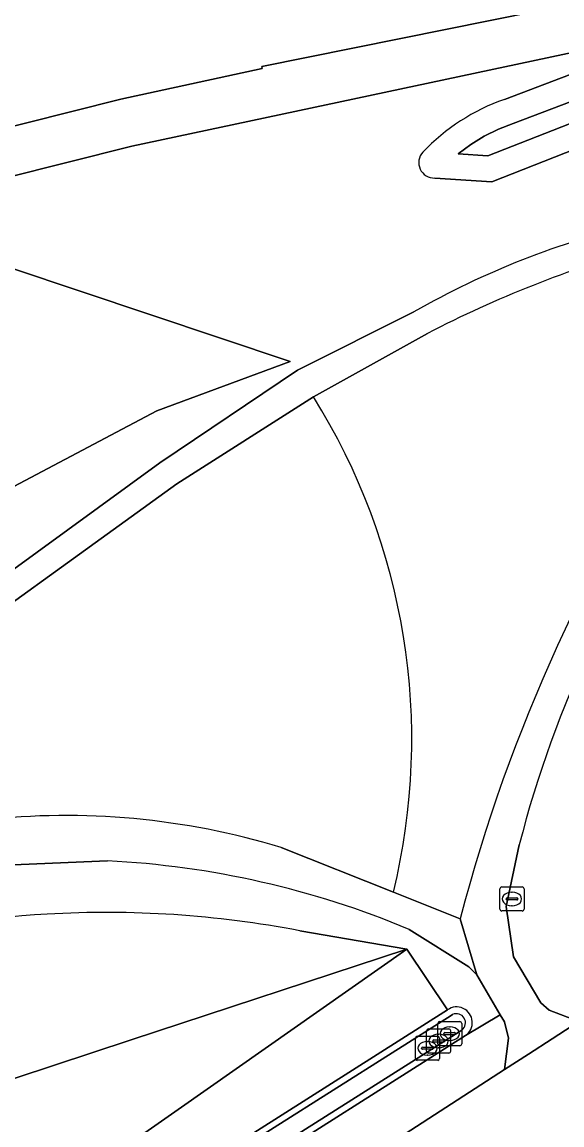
# Model space of a CAD drawing. Extents: x 155018 to 156648, y 383979 to 385733.
# Drawn here: x 155748.23 to 155770.67, y 384165.65 to 384211.44 of the extents above; entities that cross this region are included whole.
import ezdxf

# ---------------------------------------------------------------- set-up
doc = ezdxf.new("R2010")
doc.units = 0
for name, color, linetype in [('IMGEO_Berm_groen', 7, 'Continuous'), ('IMGEO_Groenvoorziening', 7, 'Continuous'), ('IMGEO_Kolk', 7, 'Continuous'), ('IMGEO_Oever', 7, 'Continuous'), ('IMGEO_Rijbaan_regionaal_gesloten', 7, 'Continuous'), ('IMGEO_Rioolput', 7, 'Continuous'), ('IMGEO_Voetpad_halfverhard', 7, 'Continuous'), ('IMGEO_Waterloop', 7, 'Continuous')]:
    doc.layers.add(name, color=color, linetype=linetype)

msp = doc.modelspace()

# ---------------------------------------------------------------- linework, layer by layer
at = {"layer": 'IMGEO_Berm_groen'}
msp.add_lwpolyline([(155768.894, 384177.278), (155768.358, 384174.726), (155768.652, 384172.625), (155769.793, 384170.718), (155770.143, 384170.422), (155771.374, 384169.943), (155772.824, 384170.881), (155781.333, 384176.383), (155812.834, 384196.55)], dxfattribs=at)
msp.add_arc((155815.232, 384165.31), 47.858, 123.1402, 165.5176, dxfattribs=at)
at = {"layer": 'IMGEO_Groenvoorziening'}
for points in [[(155635.729, 384170.113), (155658.49, 384178.478), (155684.215, 384185.803), (155698.587, 384189.242), (155696.562, 384191.964), (155730.691, 384200.737), (155731.386, 384200.912), (155752.797, 384206.292), (155776.366, 384211.291), (155795.473, 384215.769), (155798.058, 384216.419), (155798.005, 384216.96), (155797.825, 384217.738)], [(155790.648, 384216.134), (155758.201, 384209.588), (155758.214, 384209.508), (155752.342, 384208.24), (155730.198, 384202.675), (155706.129, 384196.627), (155679.749, 384189.707), (155668.855, 384186.648), (155662.292, 384184.731), (155654.263, 384182.225), (155639.604, 384177.431)], [(155794.267, 384212.312), (155776.031, 384208.058), (155767.75, 384204.811), (155765.386, 384204.964)], [(155768.28, 384208.223), (155776.366, 384211.291), (155752.797, 384206.292), (155731.386, 384200.912), (155730.691, 384200.737), (155696.562, 384191.964), (155698.587, 384189.242), (155721.204, 384194.653), (155733.542, 384197.714), (155747.749, 384201.238), (155759.371, 384197.346), (155753.829, 384195.302), (155741.205, 384188.631), (155740.127, 384187.943), (155726.084, 384178.98), (155712.315, 384170.777), (155714.747, 384167.506), (155722.285, 384171.504), (155733.012, 384177.92), (155742.323, 384184.684), (155753.959, 384193.138), (155759.683, 384196.988), (155764.52, 384199.407)], [(155765.08, 384198.514), (155760.339, 384195.874)], [(155760.339, 384195.874), (155754.668, 384192.261), (155742.92, 384183.799), (155733.606, 384177.09), (155733.727, 384176.623), (155743.239, 384177.733)], [(155758.996, 384177.173), (155763.665, 384175.312)], [(155751.779, 384176.617), (155747.545, 384176.437), (155744.483, 384176.13), (155740.713, 384175.783), (155737.303, 384175.52), (155733.897, 384175.288), (155732.973, 384175.229), (155720.203, 384167.923), (155720.649, 384166.045), (155721.934, 384166.673)], [(155763.665, 384175.312), (155766.438, 384174.207)], [(155721.934, 384166.673), (155720.649, 384166.045), (155722.174, 384159.628), (155741.523, 384165.474), (155752.774, 384169.178), (155764.223, 384172.947), (155759.772, 384173.716)], [(155759.772, 384173.716), (155764.223, 384172.947), (155765.917, 384170.431)], [(155766.657, 384169.361), (155768.108, 384170.221), (155767.138, 384171.877), (155766.806, 384172.211), (155764.326, 384173.77)], [(155731.264, 384149.901), (155754.715, 384166.298), (155764.223, 384172.947), (155752.774, 384169.178), (155741.523, 384165.474), (155722.174, 384159.628), (155720.649, 384166.045), (155686.456, 384149.34), (155679.902, 384146.037), (155668.868, 384140.475), (155650.474, 384129.095), (155650.335, 384129.106), (155650.196, 384129.121), (155650.057, 384129.138), (155634.286, 384130.76), (155629.826, 384136.24), (155623.899, 384149.049), (155624.516, 384158.91)], [(155676.685, 384110.755), (155685.604, 384117.132), (155710.893, 384134.618), (155744.245, 384156.708), (155756.113, 384164.223), (155765.917, 384170.431), (155764.223, 384172.947), (155754.715, 384166.298), (155731.264, 384149.901), (155701.818, 384130.337), (155675.325, 384111.839)], [(155715.871, 384133.473), (155744.011, 384152.251), (155758.06, 384161.335), (155768.287, 384167.948), (155768.446, 384169.258), (155768.28, 384169.927), (155768.108, 384170.221), (155766.657, 384169.361), (155756.84, 384163.144), (155744.952, 384155.617), (155711.623, 384133.542), (155686.35, 384116.067), (155677.436, 384109.694)]]:
    msp.add_lwpolyline(points, dxfattribs=at)
msp.add_lwpolyline([(155733.542, 384197.714), (155721.204, 384194.653), (155698.587, 384189.242), (155712.315, 384170.777), (155726.084, 384178.98), (155740.127, 384187.943), (155741.205, 384188.631), (155753.829, 384195.302), (155759.371, 384197.346), (155747.749, 384201.238)], close=True, dxfattribs=at)
for centre, radius, start, end in [((155771.029, 384200.244), 8.439, 109.009, 136.6612), ((155765.357, 384205.601), 0.638, 136.9636, 272.607), ((155781.681, 384169.375), 34.589, 103.1538, 119.7455), ((155787.604, 384154.69), 49.273, 105.9944, 117.2016), ((155737.697, 384181.661), 26.733, 346.2604, 32.1162), ((155737.697, 384181.661), 26.733, 346.2604, 32.1162), ((155833.464, 384156.676), 69.281, 145.39623, 165.34199), ((155750.059, 384147.665), 30.832, 73.1501, 96.3758), ((155749.879, 384139.171), 37.494, 67.3364, 87.095), ((155751.754, 384131.477), 42.997, 93.3116, 104.4907), ((155751.754, 384131.477), 42.997, 93.3116, 104.4907), ((155751.743, 384131.537), 42.936, 79.2229, 93.3025), ((155751.743, 384131.537), 42.936, 79.2229, 93.3025), ((155766.293, 384169.9), 0.651, 304.0357, 125.2989)]:
    msp.add_arc(centre, radius, start, end, dxfattribs=at)
at = {"layer": 'IMGEO_Kolk'}
for p, q in [((155765.044, 384168.71), (155765.044, 384169.562)), ((155765.119, 384169.636), (155765.971, 384169.636)), ((155765.505, 384169.016), (155765.505, 384169.868)), ((155765.58, 384169.942), (155766.432, 384169.942)), ((155765.993, 384169.722), (155766.018, 384169.722)), ((155766.045, 384169.562), (155766.045, 384168.71)), ((155766.506, 384169.868), (155766.506, 384169.016)), ((155764.58, 384168.408), (155764.58, 384169.26)), ((155764.655, 384169.334), (155765.507, 384169.334)), ((155765.068, 384169.114), (155765.093, 384169.114)), ((155765.303, 384169.13), (155765.303, 384169.142)), ((155765.741, 384169.093), (155765.343, 384169.093)), ((155765.346, 384169.179), (155765.744, 384169.179)), ((155765.532, 384169.416), (155765.557, 384169.416)), ((155765.581, 384169.26), (155765.581, 384168.408)), ((155765.764, 384169.436), (155765.764, 384169.448)), ((155765.787, 384169.142), (155765.787, 384169.13)), ((155766.202, 384169.399), (155765.804, 384169.399)), ((155765.807, 384169.485), (155766.205, 384169.485)), ((155766.016, 384169.162), (155765.991, 384169.162)), ((155766.248, 384169.448), (155766.248, 384169.436)), ((155764.839, 384168.828), (155764.839, 384168.84)), ((155765.277, 384168.791), (155764.879, 384168.791)), ((155764.882, 384168.877), (155765.28, 384168.877)), ((155765.971, 384168.636), (155765.119, 384168.636)), ((155765.323, 384168.84), (155765.323, 384168.828)), ((155765.555, 384168.856), (155765.53, 384168.856)), ((155766.432, 384168.942), (155765.58, 384168.942)), ((155765.507, 384168.334), (155764.655, 384168.334)), ((155765.091, 384168.554), (155765.066, 384168.554))]:
    msp.add_line(p, q, dxfattribs=at)
for points in [[(155765.044, 384168.71), (155765.044, 384169.562)], [(155765.119, 384169.636), (155765.971, 384169.636)], [(155765.505, 384169.016), (155765.505, 384169.868)], [(155765.58, 384169.942), (155766.432, 384169.942)], [(155766.045, 384169.562), (155766.045, 384168.71)], [(155766.506, 384169.868), (155766.506, 384169.016)], [(155764.58, 384168.408), (155764.58, 384169.26)], [(155764.655, 384169.334), (155765.507, 384169.334)], [(155765.581, 384169.26), (155765.581, 384168.408)], [(155765.971, 384168.636), (155765.119, 384168.636)], [(155766.432, 384168.942), (155765.58, 384168.942)], [(155765.507, 384168.334), (155764.655, 384168.334)]]:
    msp.add_lwpolyline(points, dxfattribs=at)
for centre, radius, start, end in [((155765.121, 384169.56), 0.0765, 91.552, 178.448), ((155765.121, 384169.56), 0.0765, 91.552, 178.448), ((155765.582, 384169.866), 0.0765, 91.552, 178.448), ((155765.582, 384169.866), 0.0765, 91.552, 178.448), ((155765.969, 384169.56), 0.0765, 1.552, 88.448), ((155765.969, 384169.56), 0.0765, 1.552, 88.448), ((155766.43, 384169.866), 0.0765, 1.552, 88.448), ((155766.43, 384169.866), 0.0765, 1.552, 88.448), ((155764.657, 384169.258), 0.0765, 91.552, 178.448), ((155764.657, 384169.258), 0.0765, 91.552, 178.448), ((155765.343, 384169.139), 0.0403, 85.8775, 175.7526), ((155765.34, 384169.129), 0.0366, 178.938, 274.7102), ((155765.505, 384169.258), 0.0765, 1.552, 88.448), ((155765.505, 384169.258), 0.0765, 1.552, 88.448), ((155765.744, 384169.136), 0.043, 264.8664, 352.4533), ((155765.748, 384169.141), 0.0386, 1.7309, 96.639), ((155765.804, 384169.445), 0.0403, 85.8775, 175.7526), ((155765.801, 384169.435), 0.0366, 178.938, 274.7102), ((155766.205, 384169.442), 0.043, 264.8664, 352.4533), ((155766.209, 384169.447), 0.0386, 1.7309, 96.639), ((155764.879, 384168.837), 0.0403, 85.8775, 175.7526), ((155764.876, 384168.827), 0.0366, 178.938, 274.7102), ((155765.121, 384168.712), 0.0765, 181.552, 268.448), ((155765.121, 384168.712), 0.0765, 181.552, 268.448), ((155765.28, 384168.834), 0.043, 264.8664, 352.4533), ((155765.284, 384168.839), 0.0386, 1.7309, 96.639), ((155765.582, 384169.018), 0.0765, 181.552, 268.448), ((155765.582, 384169.018), 0.0765, 181.552, 268.448), ((155765.969, 384168.712), 0.0765, 271.552, 358.448), ((155765.969, 384168.712), 0.0765, 271.552, 358.448), ((155766.43, 384169.018), 0.0765, 271.552, 358.448), ((155766.43, 384169.018), 0.0765, 271.552, 358.448), ((155764.657, 384168.41), 0.0765, 181.552, 268.448), ((155764.657, 384168.41), 0.0765, 181.552, 268.448), ((155765.505, 384168.41), 0.0765, 271.552, 358.448), ((155765.505, 384168.41), 0.0765, 271.552, 358.448)]:
    msp.add_arc(centre, radius, start, end, dxfattribs=at)
for centre, major_axis, ratio, start_param, end_param in [((155765.992, 384169.442), (-0.387, 0.002), 0.722429, 4.712389, 7.853982), ((155766.017, 384169.442), (-0.39, 0.002), 0.717154, 1.570796, 4.712389), ((155765.067, 384168.834), (-0.387, 0.002), 0.722429, 4.712389, 7.853982), ((155765.092, 384168.834), (-0.39, 0.002), 0.717154, 1.570796, 4.712389), ((155765.531, 384169.136), (-0.387, 0.002), 0.722429, 4.712389, 7.853982), ((155765.556, 384169.136), (-0.39, 0.002), 0.717154, 1.570796, 4.712389)]:
    msp.add_ellipse(centre, major_axis=major_axis, ratio=ratio, start_param=start_param, end_param=end_param, dxfattribs=at)
at = {"layer": 'IMGEO_Oever'}
for points in [[(155795.473, 384215.769), (155776.366, 384211.291), (155768.28, 384208.223)], [(155793.964, 384213.328), (155775.716, 384209.072), (155767.583, 384205.883), (155766.362, 384205.962), (155766.887, 384206.353), (155767.444, 384206.696), (155768.03, 384206.988), (155768.64, 384207.227), (155776.676, 384210.276), (155794.777, 384214.519)], [(155765.386, 384204.964), (155767.75, 384204.811), (155776.031, 384208.058), (155794.267, 384212.312)], [(155765.917, 384170.431), (155756.113, 384164.223), (155744.245, 384156.708), (155710.893, 384134.618), (155685.604, 384117.132), (155676.685, 384110.755)], [(155744.395, 384156.477), (155756.26, 384163.99), (155766.07, 384170.202), (155766.126, 384170.235)], [(155766.504, 384169.59), (155756.693, 384163.377), (155744.802, 384155.848)], [(155744.952, 384155.617), (155756.84, 384163.144), (155766.657, 384169.361)]]:
    msp.add_lwpolyline(points, dxfattribs=at)
for centre, radius, start, end in [((155771.029, 384200.244), 8.439, 109.009, 136.6612), ((155765.357, 384205.601), 0.638, 136.9636, 272.607), ((155766.293, 384169.9), 0.651, 304.0357, 125.2989), ((155766.287, 384169.896), 0.375, 305.4201, 115.3244)]:
    msp.add_arc(centre, radius, start, end, dxfattribs=at)
at = {"layer": 'IMGEO_Rijbaan_regionaal_gesloten'}
for points in [[(155639.604, 384177.431), (155654.263, 384182.225), (155662.292, 384184.731), (155668.855, 384186.648), (155679.749, 384189.707), (155706.129, 384196.627), (155730.198, 384202.675), (155752.342, 384208.24), (155758.214, 384209.508), (155758.201, 384209.588), (155790.648, 384216.134)], [(155812.834, 384196.55), (155781.333, 384176.383), (155772.824, 384170.881), (155771.374, 384169.943), (155770.262, 384169.224), (155769.282, 384168.591), (155768.287, 384167.948), (155758.06, 384161.335), (155744.011, 384152.251), (155715.871, 384133.473)]]:
    msp.add_lwpolyline(points, dxfattribs=at)
at = {"layer": 'IMGEO_Rioolput'}
for p, q in [((155768.092, 384174.608), (155768.092, 384175.46)), ((155768.167, 384175.534), (155769.019, 384175.534)), ((155769.093, 384175.46), (155769.093, 384174.608)), ((155768.351, 384175.028), (155768.351, 384175.04)), ((155768.789, 384174.991), (155768.391, 384174.991)), ((155768.394, 384175.077), (155768.792, 384175.077)), ((155768.58, 384175.314), (155768.605, 384175.314)), ((155768.835, 384175.04), (155768.835, 384175.028)), ((155769.019, 384174.534), (155768.167, 384174.534)), ((155768.603, 384174.754), (155768.578, 384174.754))]:
    msp.add_line(p, q, dxfattribs=at)
for points in [[(155768.092, 384174.608), (155768.092, 384175.46)], [(155768.167, 384175.534), (155769.019, 384175.534)], [(155769.093, 384175.46), (155769.093, 384174.608)], [(155769.019, 384174.534), (155768.167, 384174.534)]]:
    msp.add_lwpolyline(points, dxfattribs=at)
for centre, radius, start, end in [((155768.169, 384175.458), 0.0765, 91.552, 178.448), ((155768.169, 384175.458), 0.0765, 91.552, 178.448), ((155769.017, 384175.458), 0.0765, 1.552, 88.448), ((155769.017, 384175.458), 0.0765, 1.552, 88.448), ((155768.391, 384175.037), 0.0403, 85.8775, 175.7526), ((155768.388, 384175.027), 0.0366, 178.938, 274.7102), ((155768.792, 384175.034), 0.043, 264.8664, 352.4533), ((155768.796, 384175.039), 0.0386, 1.7309, 96.639), ((155768.169, 384174.61), 0.0765, 181.552, 268.448), ((155768.169, 384174.61), 0.0765, 181.552, 268.448), ((155769.017, 384174.61), 0.0765, 271.552, 358.448), ((155769.017, 384174.61), 0.0765, 271.552, 358.448)]:
    msp.add_arc(centre, radius, start, end, dxfattribs=at)
for centre, major_axis, ratio, start_param, end_param in [((155768.579, 384175.034), (-0.387, 0.002), 0.722429, 4.712389, 7.853982), ((155768.604, 384175.034), (-0.39, 0.002), 0.717154, 1.570796, 4.712389)]:
    msp.add_ellipse(centre, major_axis=major_axis, ratio=ratio, start_param=start_param, end_param=end_param, dxfattribs=at)
at = {"layer": 'IMGEO_Voetpad_halfverhard'}
for points in [[(155764.52, 384199.407), (155759.683, 384196.988), (155753.959, 384193.138), (155742.323, 384184.684), (155733.012, 384177.92), (155722.285, 384171.504), (155714.747, 384167.506), (155701.228, 384160.337), (155681.898, 384151.002), (155659.908, 384141.051)], [(155647.619, 384136.247), (155650.071, 384131.998), (155656.128, 384136.609), (155660.773, 384140.024), (155682.616, 384149.883), (155701.69, 384159.29), (155722.857, 384170.604), (155730.492, 384175.072), (155733.606, 384177.09), (155742.92, 384183.799), (155754.668, 384192.261), (155760.339, 384195.874), (155765.08, 384198.514)], [(155743.239, 384177.733), (155733.727, 384176.623), (155733.606, 384177.09), (155730.492, 384175.072), (155732.973, 384175.229), (155733.897, 384175.288), (155737.303, 384175.52), (155740.713, 384175.783), (155744.483, 384176.13), (155747.545, 384176.437), (155751.779, 384176.617)], [(155766.438, 384174.207), (155767.138, 384171.877), (155768.108, 384170.221), (155768.28, 384169.927), (155768.446, 384169.258), (155768.287, 384167.948), (155769.282, 384168.591), (155770.262, 384169.224), (155771.374, 384169.943), (155770.143, 384170.422), (155769.793, 384170.718), (155768.652, 384172.625), (155768.358, 384174.726), (155768.894, 384177.278)], [(155764.326, 384173.77), (155766.806, 384172.211), (155767.138, 384171.877), (155766.438, 384174.207), (155763.665, 384175.312), (155758.996, 384177.173)]]:
    msp.add_lwpolyline(points, dxfattribs=at)
for centre, radius, start, end in [((155815.232, 384165.31), 47.858, 123.1402, 165.5176), ((155781.681, 384169.375), 34.589, 103.1538, 119.7455), ((155787.604, 384154.69), 49.273, 105.9944, 117.2016), ((155833.464, 384156.676), 69.281, 145.39623, 165.34199), ((155750.059, 384147.665), 30.832, 73.1501, 96.3758), ((155749.879, 384139.171), 37.494, 67.3364, 87.095)]:
    msp.add_arc(centre, radius, start, end, dxfattribs=at)
at = {"layer": 'IMGEO_Waterloop'}
for points in [[(155794.777, 384214.519), (155776.676, 384210.276), (155768.64, 384207.227), (155768.03, 384206.988), (155767.444, 384206.696), (155766.887, 384206.353), (155766.362, 384205.962), (155767.583, 384205.883), (155775.716, 384209.072), (155793.964, 384213.328)], [(155766.126, 384170.235), (155766.07, 384170.202), (155756.26, 384163.99), (155744.395, 384156.477)], [(155744.802, 384155.848), (155756.693, 384163.377), (155766.504, 384169.59)]]:
    msp.add_lwpolyline(points, dxfattribs=at)
msp.add_arc((155766.287, 384169.896), 0.375, 305.4201, 115.3244, dxfattribs=at)

doc.saveas('drawing.dxf')
